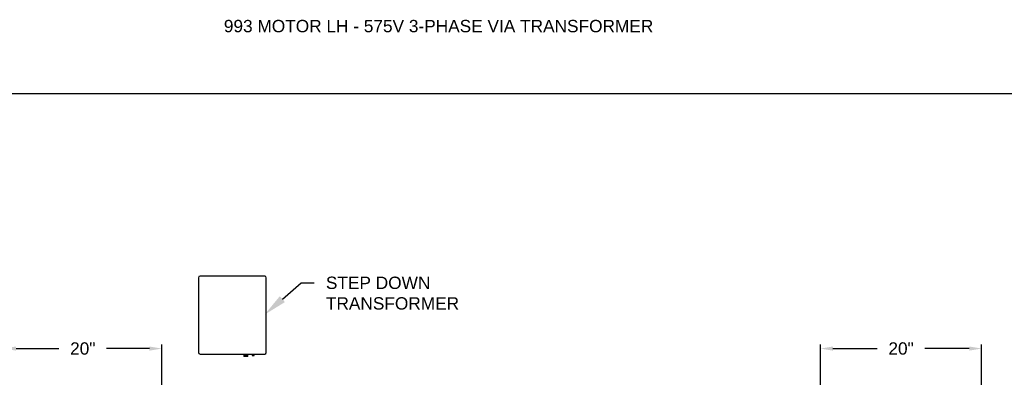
# Model space of a CAD drawing. Header units: inches. Extents: x 170 to 312, y 215 to 248.
# Tile 549 of 557: x 275.01 to 282.49, y 245.03 to 247.74. Entities that reach past the tile are written whole.
import ezdxf
from ezdxf import colors
from ezdxf.entities.mleader import LeaderData, LeaderLine
from ezdxf.math import Vec2, Vec3

# ---------------------------------------------------------------- set-up
doc = ezdxf.new("R2010")
doc.units = ezdxf.units.IN
doc.header["$LTSCALE"] = 0.25
doc.header["$MEASUREMENT"] = 0
doc.layers.add('575V 3-PHASE 60HZ', color=4, linetype='Continuous')
doc.layers.add('ANNOTATIONS', color=1, linetype='Continuous')
doc.styles.add('ARIAL', font='arial.ttf', dxfattribs={"height": 0.09375})
doc.dimstyles.new('STANDARD$0', dxfattribs={"dimtxt": 0.09375, "dimasz": 0.09375, "dimexe": 0.03125, "dimexo": 0.046875, "dimgap": 0.09, "dimtad": 0, "dimtih": 1, "dimtoh": 1, "dimdec": 4, "dimzin": 0, "dimdsep": 46, "dimtxsty": 'ARIAL', "dimcen": 0.09, "dimadec": 0, "dimazin": 0, "dimtfac": 1, "dimtdec": 4, "dimtofl": 0, "dimtmove": 0, "dimatfit": 1, "dimfxl": 1, "dimtolj": 1, "dimtzin": 0, "dimarcsym": 0})

# ---------------------------------------------------------------- blocks, each defined once
blk = doc.blocks.new('*D95')
at = {"layer": 'ANNOTATIONS', "color": 0, "lineweight": -2, "transparency": 16777216}
for p, q in [((274.891, 244.6686), (274.891, 245.2762)), ((274.9848, 245.2449), (275.3103, 245.2449)), ((275.998, 245.2449), (275.6725, 245.2449)), ((276.0917, 243.2753), (276.0917, 245.2762))]:
    blk.add_line(p, q, dxfattribs=at)
at = {"layer": 'ANNOTATIONS', "color": 0, "transparency": 16777216}
for points in [[(274.9848, 245.2605), (274.9848, 245.2293), (274.891, 245.2449)], [(275.998, 245.2605), (275.998, 245.2293), (276.0917, 245.2449)]]:
    blk.add_solid(points, dxfattribs=at)
at = {"layer": 'defpoints', "color": 0, "transparency": 16777216}
for p in [(274.891, 245.2449), (274.891, 244.6217), (276.0917, 243.2284)]:
    blk.add_point(p, dxfattribs=at)
at = {"layer": 'ANNOTATIONS', "color": 0, "transparency": 16777216, "insert": (275.4914, 245.2449), "char_height": 0.09375, "attachment_point": 5, "style": 'ARIAL'}
blk.add_mtext('\\A1;20"', dxfattribs=at)
blk = doc.blocks.new('*D105')
at = {"layer": 'ANNOTATIONS', "color": 0, "lineweight": -2, "transparency": 16777216}
for p, q in [((281.0917, 243.2753), (281.0917, 245.2762)), ((281.1855, 245.2449), (281.5223, 245.2449)), ((282.2214, 245.2449), (281.8845, 245.2449)), ((282.3151, 244.7016), (282.3151, 245.2762))]:
    blk.add_line(p, q, dxfattribs=at)
at = {"layer": 'ANNOTATIONS', "color": 0, "transparency": 16777216}
for points in [[(281.1855, 245.2605), (281.1855, 245.2293), (281.0917, 245.2449)], [(282.2214, 245.2605), (282.2214, 245.2293), (282.3151, 245.2449)]]:
    blk.add_solid(points, dxfattribs=at)
at = {"layer": 'defpoints', "color": 0, "transparency": 16777216}
for p in [(282.3151, 245.2449), (282.3151, 244.6547), (281.0917, 243.2284)]:
    blk.add_point(p, dxfattribs=at)
at = {"layer": 'ANNOTATIONS', "color": 0, "transparency": 16777216, "insert": (281.7034, 245.2449), "char_height": 0.09375, "attachment_point": 5, "style": 'ARIAL'}
blk.add_mtext('\\A1;20"', dxfattribs=at)

msp = doc.modelspace()

# ---------------------------------------------------------------- linework, layer by layer
at = {"layer": '575V 3-PHASE 60HZ'}
for p, q in [((276.36903, 245.78333), (276.36903, 245.21573)), ((276.87244, 245.7958), (276.3815, 245.7958)), ((276.88491, 245.21573), (276.88491, 245.78333)), ((276.3815, 245.20325), (276.87244, 245.20325)), ((276.71493, 245.19413), (276.71459, 245.19394)), ((276.71459, 245.19394), (276.71493, 245.19375)), ((276.71459, 245.19394), (276.74387, 245.19394)), ((276.71493, 245.1933), (276.71459, 245.19311)), ((276.71459, 245.19311), (276.71493, 245.19291)), ((276.71459, 245.19311), (276.74387, 245.19311)), ((276.71493, 245.19247), (276.71459, 245.19227)), ((276.71459, 245.19227), (276.71493, 245.19208)), ((276.71459, 245.19227), (276.74387, 245.19227)), ((276.71493, 245.19163), (276.71459, 245.19144)), ((276.71459, 245.19144), (276.71493, 245.19125)), ((276.71459, 245.19144), (276.74387, 245.19144)), ((276.71493, 245.1908), (276.71459, 245.19061)), ((276.71459, 245.19061), (276.71493, 245.19042)), ((276.71459, 245.19061), (276.74387, 245.19061)), ((276.71493, 245.18997), (276.71459, 245.18978)), ((276.71459, 245.18978), (276.71493, 245.18959)), ((276.71459, 245.18978), (276.74387, 245.18978)), ((276.71493, 245.18914), (276.71459, 245.18895)), ((276.71459, 245.18895), (276.71493, 245.18876)), ((276.71459, 245.18895), (276.74387, 245.18895)), ((276.71493, 245.18831), (276.71459, 245.18812)), ((276.71459, 245.18812), (276.71493, 245.18792)), ((276.71459, 245.18812), (276.74387, 245.18812)), ((276.71493, 245.20325), (276.71493, 245.19413)), ((276.74354, 245.19413), (276.71493, 245.19413)), ((276.71493, 245.19375), (276.71493, 245.1933)), ((276.71493, 245.19375), (276.74354, 245.19375)), ((276.74354, 245.1933), (276.71493, 245.1933)), ((276.71493, 245.19291), (276.71493, 245.19247)), ((276.71493, 245.19291), (276.74354, 245.19291)), ((276.74354, 245.19247), (276.71493, 245.19247)), ((276.71493, 245.19208), (276.71493, 245.19163)), ((276.71493, 245.19208), (276.74354, 245.19208)), ((276.74354, 245.19163), (276.71493, 245.19163)), ((276.71493, 245.19125), (276.71493, 245.1908)), ((276.71493, 245.19125), (276.74354, 245.19125)), ((276.74354, 245.1908), (276.71493, 245.1908)), ((276.71493, 245.19042), (276.71493, 245.18997)), ((276.71493, 245.19042), (276.74354, 245.19042)), ((276.74354, 245.18997), (276.71493, 245.18997)), ((276.71493, 245.18959), (276.71493, 245.18914)), ((276.71493, 245.18959), (276.74354, 245.18959)), ((276.74354, 245.18914), (276.71493, 245.18914)), ((276.71493, 245.18876), (276.71493, 245.18831)), ((276.71493, 245.18876), (276.74354, 245.18876)), ((276.74354, 245.18831), (276.71493, 245.18831)), ((276.71493, 245.18792), (276.71493, 245.18562)), ((276.71493, 245.18792), (276.74354, 245.18792)), ((276.74354, 245.18562), (276.71493, 245.18562)), ((276.74354, 245.19413), (276.74354, 245.20325)), ((276.74387, 245.19394), (276.74354, 245.19413)), ((276.74354, 245.19375), (276.74387, 245.19394)), ((276.74354, 245.1933), (276.74354, 245.19375)), ((276.74387, 245.19311), (276.74354, 245.1933)), ((276.74354, 245.19291), (276.74387, 245.19311)), ((276.74354, 245.19247), (276.74354, 245.19291)), ((276.74387, 245.19227), (276.74354, 245.19247)), ((276.74354, 245.19208), (276.74387, 245.19227)), ((276.74354, 245.19163), (276.74354, 245.19208)), ((276.74387, 245.19144), (276.74354, 245.19163)), ((276.74354, 245.19125), (276.74387, 245.19144)), ((276.74354, 245.1908), (276.74354, 245.19125)), ((276.74387, 245.19061), (276.74354, 245.1908)), ((276.74354, 245.19042), (276.74387, 245.19061)), ((276.74354, 245.18997), (276.74354, 245.19042)), ((276.74387, 245.18978), (276.74354, 245.18997)), ((276.74354, 245.18959), (276.74387, 245.18978)), ((276.74354, 245.18914), (276.74354, 245.18959)), ((276.74387, 245.18895), (276.74354, 245.18914)), ((276.74354, 245.18876), (276.74387, 245.18895)), ((276.74354, 245.18831), (276.74354, 245.18876)), ((276.74387, 245.18812), (276.74354, 245.18831)), ((276.74354, 245.18792), (276.74387, 245.18812)), ((276.74354, 245.18562), (276.74354, 245.18792)), ((276.77824, 245.19779), (276.77791, 245.1976)), ((276.77791, 245.1976), (276.77824, 245.19741)), ((276.77791, 245.1976), (276.79322, 245.1976)), ((276.77824, 245.19712), (276.77791, 245.19693)), ((276.77791, 245.19693), (276.77824, 245.19674)), ((276.77791, 245.19693), (276.79322, 245.19693)), ((276.77824, 245.19646), (276.77791, 245.19627)), ((276.77791, 245.19627), (276.77824, 245.19607)), ((276.77791, 245.19627), (276.79322, 245.19627)), ((276.77824, 245.19579), (276.77791, 245.1956)), ((276.77791, 245.1956), (276.77824, 245.19541)), ((276.77791, 245.1956), (276.79322, 245.1956)), ((276.77824, 245.19513), (276.77791, 245.19494)), ((276.77791, 245.19494), (276.77824, 245.19474)), ((276.77791, 245.19494), (276.79322, 245.19494)), ((276.77824, 245.19446), (276.77791, 245.19427)), ((276.77791, 245.19427), (276.77824, 245.19408)), ((276.77791, 245.19427), (276.79322, 245.19427)), ((276.77824, 245.1938), (276.77791, 245.19361)), ((276.77791, 245.19361), (276.77824, 245.19341)), ((276.77791, 245.19361), (276.79322, 245.19361)), ((276.77824, 245.19313), (276.77791, 245.19294)), ((276.77791, 245.19294), (276.77824, 245.19275)), ((276.77791, 245.19294), (276.79322, 245.19294)), ((276.77824, 245.20325), (276.77824, 245.19779)), ((276.77824, 245.19779), (276.79288, 245.19779)), ((276.77824, 245.19741), (276.77824, 245.19712)), ((276.77824, 245.19741), (276.79288, 245.19741)), ((276.77824, 245.19712), (276.79288, 245.19712)), ((276.77824, 245.19674), (276.77824, 245.19646)), ((276.77824, 245.19674), (276.79288, 245.19674)), ((276.77824, 245.19646), (276.79288, 245.19646)), ((276.77824, 245.19607), (276.77824, 245.19579)), ((276.77824, 245.19607), (276.79288, 245.19607)), ((276.77824, 245.19579), (276.79288, 245.19579)), ((276.77824, 245.19541), (276.77824, 245.19513)), ((276.77824, 245.19541), (276.79288, 245.19541)), ((276.77824, 245.19513), (276.79288, 245.19513)), ((276.77824, 245.19474), (276.77824, 245.19446)), ((276.77824, 245.19474), (276.79288, 245.19474)), ((276.77824, 245.19446), (276.79288, 245.19446)), ((276.77824, 245.19408), (276.77824, 245.1938)), ((276.77824, 245.19408), (276.79288, 245.19408)), ((276.77824, 245.1938), (276.79288, 245.1938)), ((276.77824, 245.19341), (276.77824, 245.19313)), ((276.77824, 245.19341), (276.79288, 245.19341)), ((276.77824, 245.19313), (276.79288, 245.19313)), ((276.77824, 245.19275), (276.77824, 245.19128)), ((276.77824, 245.19275), (276.79288, 245.19275)), ((276.79288, 245.19128), (276.77824, 245.19128)), ((276.79288, 245.19779), (276.79288, 245.20325)), ((276.79322, 245.1976), (276.79288, 245.19779)), ((276.79288, 245.19741), (276.79322, 245.1976)), ((276.79288, 245.19712), (276.79288, 245.19741)), ((276.79322, 245.19693), (276.79288, 245.19712)), ((276.79288, 245.19674), (276.79322, 245.19693)), ((276.79288, 245.19646), (276.79288, 245.19674)), ((276.79322, 245.19627), (276.79288, 245.19646)), ((276.79288, 245.19607), (276.79322, 245.19627)), ((276.79288, 245.19579), (276.79288, 245.19607)), ((276.79322, 245.1956), (276.79288, 245.19579)), ((276.79288, 245.19541), (276.79322, 245.1956)), ((276.79288, 245.19513), (276.79288, 245.19541)), ((276.79322, 245.19494), (276.79288, 245.19513)), ((276.79288, 245.19474), (276.79322, 245.19494)), ((276.79288, 245.19446), (276.79288, 245.19474)), ((276.79322, 245.19427), (276.79288, 245.19446)), ((276.79288, 245.19408), (276.79322, 245.19427)), ((276.79288, 245.1938), (276.79288, 245.19408)), ((276.79322, 245.19361), (276.79288, 245.1938)), ((276.79288, 245.19341), (276.79322, 245.19361)), ((276.79288, 245.19313), (276.79288, 245.19341)), ((276.79322, 245.19294), (276.79288, 245.19313)), ((276.79288, 245.19275), (276.79322, 245.19294)), ((276.79288, 245.19128), (276.79288, 245.19275))]:
    msp.add_line(p, q, dxfattribs=at)
for centre, start, end in [((276.3815, 245.78333), 90, 180), ((276.87244, 245.78333), 0, 90), ((276.3815, 245.21573), 180, 270), ((276.87244, 245.21573), 270, 0)]:
    msp.add_arc(centre, 0.01248, start, end, dxfattribs=at)
at = {"layer": 'defpoints'}
msp.add_lwpolyline([(287.7119, 234.44685), (268.24203, 234.44685), (268.24203, 247.18196), (287.7119, 247.18196)], close=True, dxfattribs=at)

# ---------------------------------------------------------------- texts
at = {"layer": 'ANNOTATIONS', "insert": (276.56248, 247.74099), "char_height": 0.09375, "width": 4.6220629, "attachment_point": 1, "line_spacing_factor": 0.86134, "style": 'ARIAL'}
msp.add_mtext('993 MOTOR LH - 575V 3-PHASE VIA TRANSFORMER', dxfattribs=at)

# ---------------------------------------------------------------- dimensions: what is measured, and where the dimension line sits
at = {"layer": 'ANNOTATIONS'}
dim = msp.add_linear_dim(base=(274.89104, 245.24492), p1=(276.09173, 243.22842), p2=(274.89104, 244.62168), text='20"', dimstyle='STANDARD$0', dxfattribs=at)
dim.commit()
dim.dimension.update_dxf_attribs({"geometry": '*D95', "text_midpoint": (275.49139, 245.24492), "dimtype": 160})
dim = msp.add_linear_dim(base=(282.31511, 245.24492), p1=(281.09173, 243.22842), p2=(282.31511, 244.65469), angle=180, text='20"', dimstyle='STANDARD$0', dxfattribs=at)
dim.commit()
dim.dimension.update_dxf_attribs({"geometry": '*D105', "text_midpoint": (281.70342, 245.24492), "dimtype": 160})

# ---------------------------------------------------------------- leaders
ml = msp.add_multileader_mtext('Standard', dxfattribs=at)
ml.set_content('STEP DOWN\\PTRANSFORMER', color=256, style='ARIAL')
ml.set_leader_properties()
ml.build(insert=Vec2(0, 0))
ml.multileader.update_dxf_attribs({"dogleg_length": 0.36, "arrow_head_size": 0.18})
ctx = ml.context
ctx.base_point, ctx.char_height, ctx.arrow_head_size, ctx.landing_gap_size, ctx.plane_origin = Vec3(277.24714, 245.74357), 0.09375, 0.18, 0.09, Vec3(276.87443, 245.38539)
notes = []
notes.append((ctx, [(0, (1, 1, 0), (277.14918, 245.74357), (1, 0), 0.09796, [(0, [(276.87092, 245.50239)], 0, [])])]))
ctx.mtext.insert, ctx.mtext.flow_direction = Vec3(277.33714, 245.79124), 5
for ctx, leaders in notes:
    for number, flags, end, landing, length, lines in leaders:
        leader = LeaderData()
        leader.index, (leader.has_last_leader_line, leader.has_dogleg_vector, leader.attachment_direction) = number, flags
        leader.last_leader_point, leader.dogleg_vector, leader.dogleg_length = Vec3(end), Vec3(landing), length
        for number, points, colour, breaks in lines:
            line = LeaderLine()
            line.index, line.vertices, line.color, line.breaks = number, Vec3.list(points), colors.encode_raw_color(colour), breaks
            leader.lines.append(line)
        ctx.leaders.append(leader)

doc.saveas('drawing.dxf')
